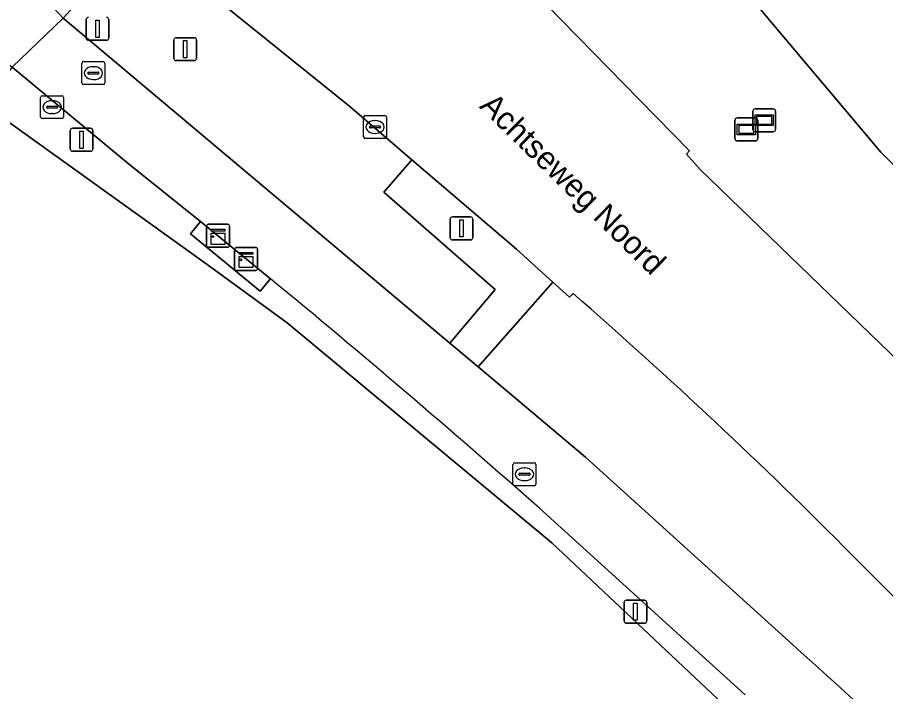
# Model space of a CAD drawing. Extents: x 156141 to 158132, y 385651 to 388333.
# Drawn here: x 156953.98 to 156991.83, y 387213 to 387242.38 of the extents above; entities that cross this region are included whole.
import ezdxf

# ---------------------------------------------------------------- set-up
doc = ezdxf.new("R2010")
doc.units = 0
for name, color, linetype in [('IMGEO_Afsluitpaal', 7, 'Continuous'), ('IMGEO_Berm_groen', 7, 'Continuous'), ('IMGEO_Erf', 7, 'Continuous'), ('IMGEO_Fietspad_gesloten', 7, 'Continuous'), ('IMGEO_Groenvoorziening', 7, 'Continuous'), ('IMGEO_Kast', 7, 'Continuous'), ('IMGEO_Kolk', 7, 'Continuous'), ('IMGEO_Lichtmast', 7, 'Continuous'), ('IMGEO_Openbare_ruimte_label', 7, 'Continuous'), ('IMGEO_Rijbaan_lokaal_gesloten', 7, 'Continuous'), ('IMGEO_Rioolput', 7, 'Continuous'), ('IMGEO_Terreindeel_open', 7, 'Continuous'), ('IMGEO_Verkeersbordpaal', 7, 'Continuous'), ('IMGEO_Voetpad_open', 7, 'Continuous'), ('IMGEO_Wegwijzer', 7, 'Continuous')]:
    doc.layers.add(name, color=color, linetype=linetype)

msp = doc.modelspace()

# ---------------------------------------------------------------- linework, layer by layer
at = {"layer": 'IMGEO_Afsluitpaal'}
for p, q in [((156960.803, 387240.59), (156960.803, 387241.39)), ((156960.803, 387241.39), (156960.803, 387240.59)), ((156960.903, 387241.49), (156961.693, 387241.49)), ((156961.693, 387241.49), (156960.903, 387241.49)), ((156961.793, 387241.39), (156961.793, 387240.59)), ((156961.793, 387240.59), (156961.793, 387241.39)), ((156961.693, 387240.49), (156960.903, 387240.49)), ((156960.903, 387240.49), (156961.693, 387240.49))]:
    msp.add_line(p, q, dxfattribs=at)
msp.add_lwpolyline([(156961.223, 387241.365), (156961.373, 387241.365), (156961.373, 387240.615), (156961.223, 387240.615), (156961.223, 387241.365)], dxfattribs=at)
for centre, start, end in [((156960.903, 387241.39), 90, 180), ((156960.903, 387241.39), 90, 180), ((156961.693, 387241.39), 0, 90), ((156961.693, 387241.39), 360, 90), ((156960.903, 387240.59), 180, 270), ((156960.903, 387240.59), 180, 270), ((156961.693, 387240.59), 270, 0), ((156961.693, 387240.59), 270, 0)]:
    msp.add_arc(centre, 0.1, start, end, dxfattribs=at)
at = {"layer": 'IMGEO_Berm_groen'}
for points in [[(156968.469, 387238.488), (156957.451, 387247.364), (156957.108, 387246.951)], [(156957.341, 387243.858), (156955.969, 387242.336), (156972.832, 387228.183), (156974.8, 387230.524), (156969.954, 387234.759), (156970.056, 387234.876), (156971.18, 387236.169), (156968.469, 387238.488)], [(156965.011, 387230.99), (156964.564, 387230.452), (156961.521, 387232.939), (156961.968, 387233.478), (156958.815, 387236.009), (156953.758, 387240.213), (156952.456, 387238.618), (156962.253, 387231.604), (156965.736, 387229.067), (156977.276, 387219.476), (156995.449, 387202.366), (156996.546, 387201.334), (156998.572, 387199.353), (156999.182, 387199.949), (156997.574, 387201.592)], [(156978.21, 387230.346), (156978.043, 387230.186), (156977.318, 387230.842), (156974.062, 387227.151), (156978.748, 387223.218), (156987.769, 387215.052)], [(156985.703, 387212.862), (156976.749, 387220.974)], [(156999.677, 387203.787), (157001.323, 387207.973), (157000, 387209.296), (156990.371, 387218.942)]]:
    msp.add_lwpolyline(points, dxfattribs=at)
for centre, radius, start, end in [((156677.951, 386882.692), 451.348, 48.54652, 50.50543), ((156823.249, 387052.912), 235.576, 44.81211, 48.86775), ((156761.539, 386963.983), 337.958, 45.19977, 47.97908)]:
    msp.add_arc(centre, radius, start, end, dxfattribs=at)
at = {"layer": 'IMGEO_Erf'}
for points in [[(156997.335, 387280.22), (156972.874, 387258.731), (156991.615, 387236.498), (157008.894, 387219.22), (157018.971, 387209.107), (157019.161, 387208.917), (157017.59, 387207.429), (157020.313, 387201.752), (157031.114, 387190.532), (157034.448, 387193.714), (157034.641, 387193.656), (157037.049, 387195.925), (157039.113, 387193.735), (157036.705, 387191.466), (157050.601, 387176.491), (157048.291, 387174.308), (157048.528, 387174.052), (157052.568, 387169.626), (157055.477, 387172.297), (157057.621, 387174.266), (157112.914, 387223.48), (157031.438, 387308.365)], [(157004.351, 387193.14), (156998.747, 387199.182), (156998.572, 387199.353), (156996.546, 387201.334), (156995.449, 387202.366), (156977.276, 387219.476), (156965.736, 387229.067), (156962.253, 387231.604), (156952.456, 387238.618), (156950.818, 387239.951)]]:
    msp.add_lwpolyline(points, dxfattribs=at)
at = {"layer": 'IMGEO_Fietspad_gesloten'}
for points in [[(156952.252, 387241.413), (156953.758, 387240.213), (156955.969, 387242.336), (156955.342, 387243.023), (156954.893, 387243.686), (156954.439, 387244.589)], [(156972.832, 387228.183), (156955.969, 387242.336), (156953.758, 387240.213), (156958.815, 387236.009), (156961.968, 387233.478), (156965.011, 387230.99)], [(156987.769, 387215.052), (156978.748, 387223.218), (156974.062, 387227.151), (156972.832, 387228.183)], [(156976.749, 387220.974), (156985.703, 387212.862)]]:
    msp.add_lwpolyline(points, dxfattribs=at)
for centre, radius, start, end in [((156677.951, 386882.692), 451.348, 48.54652, 50.50543), ((156761.539, 386963.983), 337.958, 45.19977, 47.97908)]:
    msp.add_arc(centre, radius, start, end, dxfattribs=at)
at = {"layer": 'IMGEO_Groenvoorziening'}
msp.add_lwpolyline([(156967.444, 387257.514), (156967.793, 387257.148), (156971.51, 387253.257), (156972.917, 387254.49), (156976.669, 387250.523), (156975.389, 387249.304), (156973.004, 387247.06), (156981.096, 387238.787), (156983.277, 387236.557), (156983.14, 387236.417), (156983.736, 387235.751), (156994.606, 387225.243), (156996.699, 387223.238), (156998.437, 387221.508), (156999.173, 387220.753), (157000, 387219.913), (157001.467, 387218.423), (157008.894, 387219.22), (156991.615, 387236.498), (156972.874, 387258.731)], dxfattribs=at)
at = {"layer": 'IMGEO_Kast'}
for p, q in [((156962.23, 387232.434), (156962.23, 387233.275)), ((156962.23, 387233.275), (156962.23, 387232.434)), ((156962.305, 387233.359), (156963.146, 387233.359)), ((156963.146, 387233.359), (156962.305, 387233.359)), ((156963.23, 387233.284), (156963.23, 387232.443)), ((156963.23, 387232.443), (156963.23, 387233.284)), ((156963.155, 387232.359), (156962.314, 387232.359)), ((156962.314, 387232.359), (156963.155, 387232.359)), ((156963.447, 387231.423), (156963.447, 387232.264)), ((156963.447, 387232.264), (156963.447, 387231.423)), ((156963.522, 387232.348), (156964.363, 387232.348)), ((156964.363, 387232.348), (156963.522, 387232.348)), ((156964.447, 387232.273), (156964.447, 387231.432)), ((156964.447, 387231.432), (156964.447, 387232.273)), ((156964.372, 387231.348), (156963.531, 387231.348)), ((156963.531, 387231.348), (156964.372, 387231.348))]:
    msp.add_line(p, q, dxfattribs=at)
for points in [[(156962.425, 387233.149), (156963.025, 387233.149), (156963.025, 387233.064), (156962.425, 387233.064), (156962.425, 387233.149)], [(156962.425, 387232.974), (156963.025, 387232.974), (156963.025, 387232.485), (156962.425, 387232.485), (156962.425, 387232.974)], [(156963.642, 387232.138), (156964.242, 387232.138), (156964.242, 387232.053), (156963.642, 387232.053), (156963.642, 387232.138)], [(156963.642, 387231.963), (156964.242, 387231.963), (156964.242, 387231.474), (156963.642, 387231.474), (156963.642, 387231.963)]]:
    msp.add_lwpolyline(points, dxfattribs=at)
for centre in [(156962.509, 387232.823), (156963.726, 387231.812)]:
    msp.add_circle(centre, 0.0377, dxfattribs=at)
for centre, start, end in [((156962.308, 387233.281), 92.4484, 184.2845), ((156962.308, 387233.281), 92.4484, 184.2845), ((156963.152, 387233.281), 2.4484, 94.2845), ((156963.152, 387233.281), 2.4484, 94.2845), ((156962.308, 387232.437), 182.4484, 274.2845), ((156962.308, 387232.437), 182.4484, 274.2845), ((156963.152, 387232.437), 272.4484, 4.2845), ((156963.152, 387232.437), 272.4484, 4.2845), ((156963.525, 387232.27), 92.4484, 184.2845), ((156963.525, 387232.27), 92.4484, 184.2845), ((156964.369, 387232.27), 2.4484, 94.2845), ((156964.369, 387232.27), 2.4484, 94.2845), ((156963.525, 387231.426), 182.4484, 274.2845), ((156963.525, 387231.426), 182.4484, 274.2845), ((156964.369, 387231.426), 272.4484, 4.2845), ((156964.369, 387231.426), 272.4484, 4.2845)]:
    msp.add_arc(centre, 0.0779, start, end, dxfattribs=at)
at = {"layer": 'IMGEO_Kolk'}
for p, q in [((156969.069, 387237.174), (156969.069, 387238.026)), ((156969.144, 387238.1), (156969.996, 387238.1)), ((156969.557, 387237.88), (156969.582, 387237.88)), ((156970.07, 387238.026), (156970.07, 387237.174)), ((156969.328, 387237.594), (156969.328, 387237.606)), ((156969.766, 387237.557), (156969.368, 387237.557)), ((156969.371, 387237.643), (156969.769, 387237.643)), ((156969.812, 387237.606), (156969.812, 387237.594)), ((156969.996, 387237.1), (156969.144, 387237.1)), ((156969.58, 387237.32), (156969.555, 387237.32))]:
    msp.add_line(p, q, dxfattribs=at)
for points in [[(156969.069, 387237.174), (156969.069, 387238.026)], [(156969.144, 387238.1), (156969.996, 387238.1)], [(156970.07, 387238.026), (156970.07, 387237.174)], [(156969.996, 387237.1), (156969.144, 387237.1)]]:
    msp.add_lwpolyline(points, dxfattribs=at)
for centre, radius, start, end in [((156969.146, 387238.024), 0.0765, 91.552, 178.448), ((156969.146, 387238.024), 0.0765, 91.552, 178.448), ((156969.994, 387238.024), 0.0765, 1.552, 88.448), ((156969.994, 387238.024), 0.0765, 1.552, 88.448), ((156969.368, 387237.603), 0.0403, 85.8775, 175.7526), ((156969.365, 387237.593), 0.0366, 178.938, 274.7102), ((156969.769, 387237.6), 0.043, 264.8664, 352.4533), ((156969.773, 387237.605), 0.0386, 1.7309, 96.639), ((156969.146, 387237.176), 0.0765, 181.552, 268.448), ((156969.146, 387237.176), 0.0765, 181.552, 268.448), ((156969.994, 387237.176), 0.0765, 271.552, 358.448), ((156969.994, 387237.176), 0.0765, 271.552, 358.448)]:
    msp.add_arc(centre, radius, start, end, dxfattribs=at)
for centre, major_axis, ratio, start_param, end_param in [((156969.556, 387237.6), (-0.387, 0.002), 0.722429, 4.712389, 7.853982), ((156969.581, 387237.6), (-0.39, 0.002), 0.717154, 1.570796, 4.712389)]:
    msp.add_ellipse(centre, major_axis=major_axis, ratio=ratio, start_param=start_param, end_param=end_param, dxfattribs=at)
at = {"layer": 'IMGEO_Lichtmast'}
for p, q in [((156956.282, 387236.643), (156956.282, 387237.443)), ((156956.282, 387237.443), (156956.282, 387236.643)), ((156956.382, 387237.543), (156957.172, 387237.543)), ((156957.172, 387237.543), (156956.382, 387237.543)), ((156957.272, 387237.443), (156957.272, 387236.643)), ((156957.272, 387236.643), (156957.272, 387237.443)), ((156957.172, 387236.543), (156956.382, 387236.543)), ((156956.382, 387236.543), (156957.172, 387236.543)), ((156972.843, 387232.782), (156972.843, 387233.582)), ((156972.843, 387233.582), (156972.843, 387232.782)), ((156972.943, 387233.682), (156973.733, 387233.682)), ((156973.733, 387233.682), (156972.943, 387233.682)), ((156973.833, 387233.582), (156973.833, 387232.782)), ((156973.833, 387232.782), (156973.833, 387233.582)), ((156973.733, 387232.682), (156972.943, 387232.682)), ((156972.943, 387232.682), (156973.733, 387232.682)), ((156980.522, 387216.979), (156981.312, 387216.979)), ((156981.312, 387216.979), (156980.522, 387216.979)), ((156980.422, 387216.079), (156980.422, 387216.879)), ((156980.422, 387216.879), (156980.422, 387216.079)), ((156981.412, 387216.879), (156981.412, 387216.079)), ((156981.412, 387216.079), (156981.412, 387216.879)), ((156981.312, 387215.979), (156980.522, 387215.979)), ((156980.522, 387215.979), (156981.312, 387215.979))]:
    msp.add_line(p, q, dxfattribs=at)
for points in [[(156956.702, 387237.418), (156956.852, 387237.418), (156956.852, 387236.668), (156956.702, 387236.668), (156956.702, 387237.418)], [(156973.263, 387233.557), (156973.413, 387233.557), (156973.413, 387232.807), (156973.263, 387232.807), (156973.263, 387233.557)], [(156980.842, 387216.854), (156980.992, 387216.854), (156980.992, 387216.104), (156980.842, 387216.104), (156980.842, 387216.854)]]:
    msp.add_lwpolyline(points, dxfattribs=at)
for centre, start, end in [((156956.382, 387237.443), 90, 180), ((156956.382, 387237.443), 90, 180), ((156957.172, 387237.443), 0, 90), ((156957.172, 387237.443), 360, 90), ((156956.382, 387236.643), 180, 270), ((156956.382, 387236.643), 180, 270), ((156957.172, 387236.643), 270, 0), ((156957.172, 387236.643), 270, 0), ((156972.943, 387233.582), 90, 180), ((156972.943, 387233.582), 90, 180), ((156973.733, 387233.582), 0, 90), ((156973.733, 387233.582), 360, 90), ((156972.943, 387232.782), 180, 270), ((156972.943, 387232.782), 180, 270), ((156973.733, 387232.782), 270, 0), ((156973.733, 387232.782), 270, 0), ((156980.522, 387216.879), 90, 180), ((156980.522, 387216.879), 90, 180), ((156981.312, 387216.879), 0, 90), ((156981.312, 387216.879), 360, 90), ((156980.522, 387216.079), 180, 270), ((156980.522, 387216.079), 180, 270), ((156981.312, 387216.079), 270, 0), ((156981.312, 387216.079), 270, 0)]:
    msp.add_arc(centre, 0.1, start, end, dxfattribs=at)
at = {"layer": 'IMGEO_Rijbaan_lokaal_gesloten'}
for points in [[(156994.606, 387225.243), (156983.736, 387235.751), (156983.14, 387236.417), (156983.277, 387236.557), (156981.096, 387238.787), (156973.004, 387247.06), (156970.129, 387250), (156969.106, 387251.046), (156965.158, 387255.083), (156962.022, 387252.337), (156964.729, 387249.501), (156964.577, 387248.989), (156964.146, 387248.746), (156960.995, 387251.432), (156957.287, 387247.497), (156957.451, 387247.364), (156968.469, 387238.488), (156971.18, 387236.169), (156975.738, 387232.271), (156977.318, 387230.842), (156978.043, 387230.186), (156978.21, 387230.346)], [(156990.371, 387218.942), (157000, 387209.296), (157001.323, 387207.973), (157010.545, 387198.754), (157011.125, 387198.172), (157011.705, 387197.589)]]:
    msp.add_lwpolyline(points, dxfattribs=at)
msp.add_arc((156823.249, 387052.912), 235.576, 44.81211, 48.86775, dxfattribs=at)
at = {"layer": 'IMGEO_Rioolput'}
for p, q in [((156956.867, 387240.446), (156957.719, 387240.446)), ((156956.792, 387239.52), (156956.792, 387240.372)), ((156957.28, 387240.226), (156957.305, 387240.226)), ((156957.793, 387240.372), (156957.793, 387239.52)), ((156957.051, 387239.94), (156957.051, 387239.952)), ((156957.489, 387239.903), (156957.091, 387239.903)), ((156957.094, 387239.989), (156957.492, 387239.989)), ((156957.303, 387239.666), (156957.278, 387239.666)), ((156957.535, 387239.952), (156957.535, 387239.94)), ((156957.719, 387239.446), (156956.867, 387239.446)), ((156954.994, 387238.037), (156954.994, 387238.889)), ((156955.069, 387238.963), (156955.921, 387238.963)), ((156955.995, 387238.889), (156955.995, 387238.037)), ((156955.296, 387238.506), (156955.694, 387238.506)), ((156955.482, 387238.743), (156955.507, 387238.743)), ((156955.253, 387238.457), (156955.253, 387238.469)), ((156955.691, 387238.42), (156955.293, 387238.42)), ((156955.505, 387238.183), (156955.48, 387238.183)), ((156955.737, 387238.469), (156955.737, 387238.457)), ((156955.921, 387237.963), (156955.069, 387237.963)), ((156975.658, 387222.969), (156976.51, 387222.969)), ((156975.583, 387222.043), (156975.583, 387222.895)), ((156976.071, 387222.749), (156976.096, 387222.749)), ((156976.584, 387222.895), (156976.584, 387222.043)), ((156975.842, 387222.463), (156975.842, 387222.475)), ((156976.28, 387222.426), (156975.882, 387222.426)), ((156975.885, 387222.512), (156976.283, 387222.512)), ((156976.326, 387222.475), (156976.326, 387222.463)), ((156976.51, 387221.969), (156975.658, 387221.969)), ((156976.094, 387222.189), (156976.069, 387222.189))]:
    msp.add_line(p, q, dxfattribs=at)
for points in [[(156956.867, 387240.446), (156957.719, 387240.446)], [(156956.792, 387239.52), (156956.792, 387240.372)], [(156957.793, 387240.372), (156957.793, 387239.52)], [(156957.719, 387239.446), (156956.867, 387239.446)], [(156954.994, 387238.037), (156954.994, 387238.889)], [(156955.069, 387238.963), (156955.921, 387238.963)], [(156955.995, 387238.889), (156955.995, 387238.037)], [(156955.921, 387237.963), (156955.069, 387237.963)], [(156975.658, 387222.969), (156976.51, 387222.969)], [(156975.583, 387222.043), (156975.583, 387222.895)], [(156976.584, 387222.895), (156976.584, 387222.043)], [(156976.51, 387221.969), (156975.658, 387221.969)]]:
    msp.add_lwpolyline(points, dxfattribs=at)
for centre, radius, start, end in [((156956.869, 387240.37), 0.0765, 91.552, 178.448), ((156956.869, 387240.37), 0.0765, 91.552, 178.448), ((156957.717, 387240.37), 0.0765, 1.552, 88.448), ((156957.717, 387240.37), 0.0765, 1.552, 88.448), ((156957.091, 387239.949), 0.0403, 85.8775, 175.7526), ((156957.088, 387239.939), 0.0366, 178.938, 274.7102), ((156957.492, 387239.946), 0.043, 264.8664, 352.4533), ((156957.496, 387239.951), 0.0386, 1.7309, 96.639), ((156956.869, 387239.522), 0.0765, 181.552, 268.448), ((156956.869, 387239.522), 0.0765, 181.552, 268.448), ((156957.717, 387239.522), 0.0765, 271.552, 358.448), ((156957.717, 387239.522), 0.0765, 271.552, 358.448), ((156955.071, 387238.887), 0.0765, 91.552, 178.448), ((156955.071, 387238.887), 0.0765, 91.552, 178.448), ((156955.919, 387238.887), 0.0765, 1.552, 88.448), ((156955.919, 387238.887), 0.0765, 1.552, 88.448), ((156955.293, 387238.466), 0.0403, 85.8775, 175.7526), ((156955.698, 387238.468), 0.0386, 1.7309, 96.639), ((156955.29, 387238.456), 0.0366, 178.938, 274.7102), ((156955.694, 387238.463), 0.043, 264.8664, 352.4533), ((156955.071, 387238.039), 0.0765, 181.552, 268.448), ((156955.071, 387238.039), 0.0765, 181.552, 268.448), ((156955.919, 387238.039), 0.0765, 271.552, 358.448), ((156955.919, 387238.039), 0.0765, 271.552, 358.448), ((156975.66, 387222.893), 0.0765, 91.552, 178.448), ((156975.66, 387222.893), 0.0765, 91.552, 178.448), ((156976.508, 387222.893), 0.0765, 1.552, 88.448), ((156976.508, 387222.893), 0.0765, 1.552, 88.448), ((156975.882, 387222.472), 0.0403, 85.8775, 175.7526), ((156975.879, 387222.462), 0.0366, 178.938, 274.7102), ((156976.283, 387222.469), 0.043, 264.8664, 352.4533), ((156976.287, 387222.474), 0.0386, 1.7309, 96.639), ((156975.66, 387222.045), 0.0765, 181.552, 268.448), ((156975.66, 387222.045), 0.0765, 181.552, 268.448), ((156976.508, 387222.045), 0.0765, 271.552, 358.448), ((156976.508, 387222.045), 0.0765, 271.552, 358.448)]:
    msp.add_arc(centre, radius, start, end, dxfattribs=at)
for centre, major_axis, ratio, start_param, end_param in [((156957.279, 387239.946), (-0.387, 0.002), 0.722429, 4.712389, 7.853982), ((156957.304, 387239.946), (-0.39, 0.002), 0.717154, 1.570796, 4.712389), ((156955.481, 387238.463), (-0.387, 0.002), 0.722429, 4.712389, 7.853982), ((156955.506, 387238.463), (-0.39, 0.002), 0.717154, 1.570796, 4.712389), ((156976.07, 387222.469), (-0.387, 0.002), 0.722429, 4.712389, 7.853982), ((156976.095, 387222.469), (-0.39, 0.002), 0.717154, 1.570796, 4.712389)]:
    msp.add_ellipse(centre, major_axis=major_axis, ratio=ratio, start_param=start_param, end_param=end_param, dxfattribs=at)
at = {"layer": 'IMGEO_Terreindeel_open'}
msp.add_lwpolyline([(156961.968, 387233.478), (156961.521, 387232.939), (156964.564, 387230.452), (156965.011, 387230.99)], close=True, dxfattribs=at)
at = {"layer": 'IMGEO_Verkeersbordpaal'}
for p, q in [((156956.974, 387241.476), (156956.974, 387242.276)), ((156956.974, 387242.276), (156956.974, 387241.476)), ((156957.964, 387242.276), (156957.964, 387241.476)), ((156957.964, 387241.476), (156957.964, 387242.276)), ((156957.864, 387241.376), (156957.074, 387241.376)), ((156957.074, 387241.376), (156957.864, 387241.376))]:
    msp.add_line(p, q, dxfattribs=at)
msp.add_lwpolyline([(156957.394, 387242.251), (156957.544, 387242.251), (156957.544, 387241.501), (156957.394, 387241.501), (156957.394, 387242.251)], dxfattribs=at)
for centre, start, end in [((156957.074, 387242.276), 90, 180), ((156957.074, 387242.276), 90, 180), ((156957.864, 387242.276), 0, 90), ((156957.864, 387242.276), 360, 90), ((156957.074, 387241.476), 180, 270), ((156957.074, 387241.476), 180, 270), ((156957.864, 387241.476), 270, 0), ((156957.864, 387241.476), 270, 0)]:
    msp.add_arc(centre, 0.1, start, end, dxfattribs=at)
at = {"layer": 'IMGEO_Voetpad_open'}
msp.add_lwpolyline([(156954.439, 387244.589), (156954.893, 387243.686), (156955.342, 387243.023), (156955.969, 387242.336), (156957.341, 387243.858)], dxfattribs=at)
msp.add_lwpolyline([(156971.18, 387236.169), (156970.056, 387234.876), (156969.954, 387234.759), (156974.8, 387230.524), (156972.832, 387228.183), (156974.062, 387227.151), (156977.318, 387230.842), (156975.738, 387232.271)], close=True, dxfattribs=at)
at = {"layer": 'IMGEO_Wegwijzer'}
for p, q in [((156986.038, 387237.491), (156986.038, 387238.291)), ((156986.038, 387238.291), (156986.038, 387237.491)), ((156986.138, 387238.391), (156986.928, 387238.391)), ((156986.928, 387238.391), (156986.138, 387238.391)), ((156987.028, 387238.291), (156987.028, 387237.491)), ((156987.028, 387237.491), (156987.028, 387238.291)), ((156985.26, 387237.092), (156985.26, 387237.892)), ((156985.26, 387237.892), (156985.26, 387237.092)), ((156985.36, 387237.992), (156986.15, 387237.992)), ((156986.15, 387237.992), (156985.36, 387237.992)), ((156986.25, 387237.892), (156986.25, 387237.092)), ((156986.25, 387237.092), (156986.25, 387237.892)), ((156986.928, 387237.391), (156986.138, 387237.391)), ((156986.138, 387237.391), (156986.928, 387237.391)), ((156986.15, 387236.992), (156985.36, 387236.992)), ((156985.36, 387236.992), (156986.15, 387236.992))]:
    msp.add_line(p, q, dxfattribs=at)
for points in [[(156986.139, 387238.123), (156986.927, 387238.123), (156986.927, 387237.659), (156986.139, 387237.659), (156986.139, 387238.123)], [(156986.204, 387238.058), (156986.204, 387237.724), (156986.862, 387237.724), (156986.862, 387238.058), (156986.204, 387238.058)], [(156985.361, 387237.724), (156986.149, 387237.724), (156986.149, 387237.26), (156985.361, 387237.26), (156985.361, 387237.724)], [(156985.426, 387237.659), (156985.426, 387237.325), (156986.084, 387237.325), (156986.084, 387237.659), (156985.426, 387237.659)]]:
    msp.add_lwpolyline(points, dxfattribs=at)
for centre, start, end in [((156986.138, 387238.291), 90, 180), ((156986.138, 387238.291), 90, 180), ((156986.928, 387238.291), 0, 90), ((156986.928, 387238.291), 360, 90), ((156985.36, 387237.892), 90, 180), ((156985.36, 387237.892), 90, 180), ((156986.15, 387237.892), 0, 90), ((156986.15, 387237.892), 360, 90), ((156986.138, 387237.491), 180, 270), ((156986.138, 387237.491), 180, 270), ((156986.928, 387237.491), 270, 0), ((156986.928, 387237.491), 270, 0), ((156985.36, 387237.092), 180, 270), ((156985.36, 387237.092), 180, 270), ((156986.15, 387237.092), 270, 0), ((156986.15, 387237.092), 270, 0)]:
    msp.add_arc(centre, 0.1, start, end, dxfattribs=at)

# ---------------------------------------------------------------- texts
at = {"layer": 'IMGEO_Openbare_ruimte_label'}
msp.add_text('Achtseweg Noord', height=1, rotation=315.6483, dxfattribs=at).set_placement((156974.084, 387238.464))

doc.saveas('drawing.dxf')
